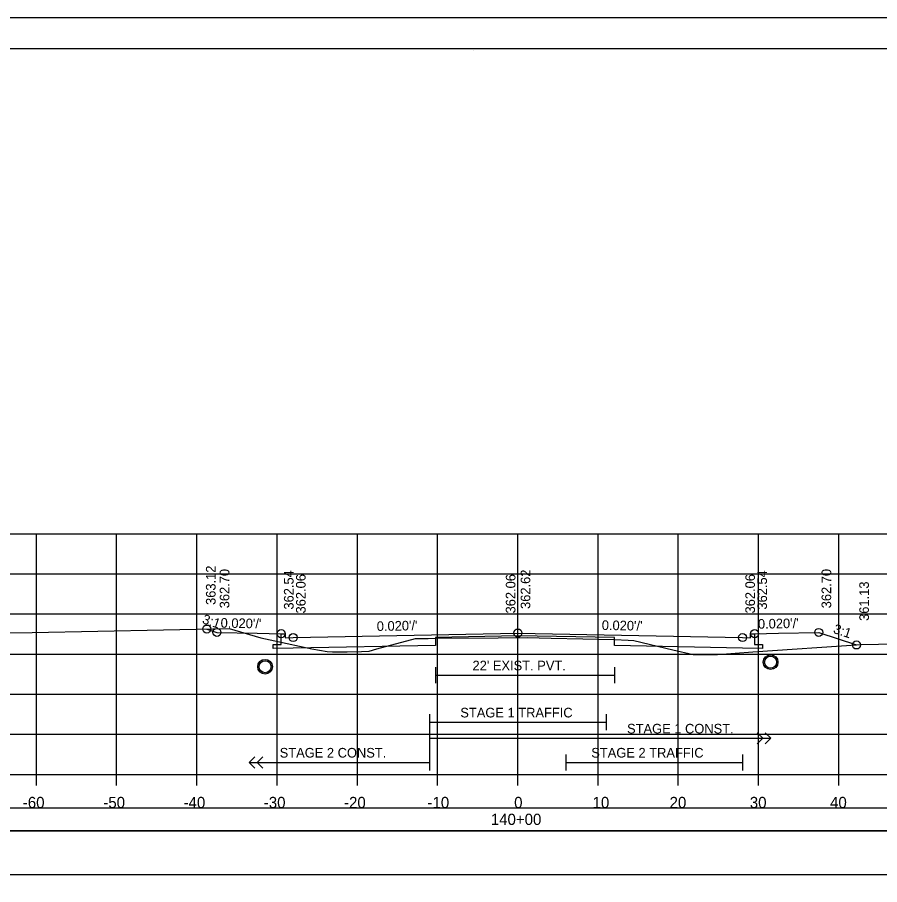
# Model space of a CAD drawing. Extents: x 1368122 to 1710785, y 373130 to 557566.
# Drawn here: x 1368626.5 to 1368734, y 378782.4 to 378890.5 of the extents above; entities that cross this region are included whole.
import ezdxf

# ---------------------------------------------------------------- set-up
doc = ezdxf.new("R2010")
doc.units = 0
for name, color, linetype in [('R_Alt Surface', 7, 'Continuous'), ('R_Axis', 7, 'Continuous'), ('R_Axis Annot', 7, 'Continuous'), ('R_Border', 7, 'Continuous'), ('R_Exist Surface', 7, 'Continuous'), ('R_Fin Surface', 7, 'Continuous'), ('R_Grid', 7, 'Continuous'), ('R_No Plot', 7, 'Continuous'), ('R_Striping', 7, 'Continuous'), ('R_Water', 7, 'Continuous'), ('R_Xsect Elev', 7, 'Continuous'), ('R_Xsect Slope', 7, 'Continuous')]:
    doc.layers.add(name, color=color, linetype=linetype)

msp = doc.modelspace()

# ---------------------------------------------------------------- linework, layer by layer
msp.add_lwpolyline([(1368539.73, 378783.62), (1368838.03, 378783.62), (1368838.03, 378789.03), (1368539.73, 378789.03)], close=True)
at = {"layer": 'R_Alt Surface'}
for points in [[(1368718.38, 378813.64), (1368718.38, 378812.3), (1368719.38, 378812.28), (1368719.38, 378811.78), (1368716.88, 378811.83), (1368700.94, 378812.15), (1368700.94, 378813.15), (1368688.88, 378813.39), (1368678.61, 378813.18), (1368678.61, 378812.18), (1368660.88, 378811.83), (1368658.38, 378811.78), (1368658.38, 378812.28), (1368659.38, 378812.3), (1368659.38, 378813.64)], [(1368678.61, 378809.47), (1368678.61, 378807.47)], [(1368700.94, 378809.47), (1368700.94, 378807.47)], [(1368678.61, 378808.47), (1368700.94, 378808.47)]]:
    msp.add_lwpolyline(points, dxfattribs=at)
msp.add_lwpolyline([(1368539.73, 378789.09), (1368838.03, 378789.09), (1368838.03, 378791.91), (1368539.73, 378791.91)], close=True, dxfattribs=at)
at = {"layer": 'R_Axis'}
for p, q in [((1368538.88, 378796.1), (1368838.88, 378796.1)), ((1368628.88, 378794.7), (1368628.88, 378796.1)), ((1368638.88, 378794.7), (1368638.88, 378796.1)), ((1368648.88, 378794.7), (1368648.88, 378796.1)), ((1368658.88, 378794.7), (1368658.88, 378796.1)), ((1368668.88, 378794.7), (1368668.88, 378796.1)), ((1368678.88, 378794.7), (1368678.88, 378796.1)), ((1368688.88, 378794.7), (1368688.88, 378796.1)), ((1368698.88, 378794.7), (1368698.88, 378796.1)), ((1368708.88, 378794.7), (1368708.88, 378796.1)), ((1368718.88, 378794.7), (1368718.88, 378796.1)), ((1368728.88, 378794.7), (1368728.88, 378796.1))]:
    msp.add_line(p, q, dxfattribs=at)
at = {"layer": 'R_Border'}
for p, q in [((1368530.88, 378886.56), (1368847.06, 378886.56)), ((1368683.4, 378886.3), (1368683.4, 378886.3)), ((1368683.4, 378886.3), (1368683.4, 378886.3))]:
    msp.add_line(p, q, dxfattribs=at)
at = {"layer": 'R_Exist Surface'}
msp.add_lwpolyline([(1368625.15, 378813.76), (1368628.35, 378813.8), (1368652.91, 378814.27), (1368656.86, 378813.11), (1368658.6, 378812.74), (1368663.2, 378811.77), (1368665.1, 378811.42), (1368665.79, 378811.39), (1368667.6, 378811.36), (1368669.38, 378811.4), (1368670.37, 378811.46), (1368671.29, 378811.74), (1368676.11, 378813.02), (1368677.72, 378813.03), (1368678.61, 378813.06), (1368686.41, 378813.13), (1368690.03, 378813.17), (1368693.04, 378813.09), (1368700.94, 378812.91), (1368702.62, 378812.82), (1368703.33, 378812.79), (1368708.19, 378811.64), (1368710.71, 378811.04), (1368711.35, 378811.03), (1368713.76, 378811.04), (1368718.17, 378811.39), (1368731.67, 378812.27), (1368738.16, 378812.4)], dxfattribs=at)
for centre in [(1368657.38, 378809.52), (1368720.38, 378810.09)]:
    msp.add_circle(centre, 0.917, dxfattribs=at)
at = {"layer": 'R_Fin Surface'}
msp.add_lwpolyline([(1368650.12, 378814.22), (1368651.38, 378813.8), (1368656.38, 378813.7), (1368659.38, 378813.64), (1368659.88, 378813.64), (1368659.88, 378813.14), (1368660.88, 378813.16), (1368688.88, 378813.72), (1368716.88, 378813.16), (1368717.88, 378813.14), (1368717.88, 378813.64), (1368718.38, 378813.64), (1368721.38, 378813.7), (1368726.38, 378813.8), (1368731.08, 378812.23)], dxfattribs=at)
at = {"layer": 'R_Grid'}
for p, q in [((1368538.88, 378826.1), (1368838.88, 378826.1)), ((1368628.88, 378796.1), (1368628.88, 378826.1)), ((1368638.88, 378796.1), (1368638.88, 378826.1)), ((1368648.88, 378796.1), (1368648.88, 378826.1)), ((1368658.88, 378796.1), (1368658.88, 378826.1)), ((1368668.88, 378796.1), (1368668.88, 378826.1)), ((1368678.88, 378796.1), (1368678.88, 378826.1)), ((1368688.88, 378796.1), (1368688.88, 378826.1)), ((1368698.88, 378796.1), (1368698.88, 378826.1)), ((1368708.88, 378796.1), (1368708.88, 378826.1)), ((1368718.88, 378796.1), (1368718.88, 378826.1)), ((1368728.88, 378796.1), (1368728.88, 378826.1)), ((1368538.88, 378821.1), (1368838.88, 378821.1)), ((1368538.88, 378816.1), (1368838.88, 378816.1)), ((1368538.88, 378811.1), (1368838.88, 378811.1)), ((1368538.88, 378806.1), (1368838.88, 378806.1)), ((1368538.88, 378801.1), (1368838.88, 378801.1)), ((1368538.88, 378796.1), (1368838.88, 378796.1))]:
    msp.add_line(p, q, dxfattribs=at)
at = {"layer": 'R_No Plot'}
msp.add_line((1368518.48, 378890.45), (1368851.81, 378890.45), dxfattribs=at)
for points in [[(1368518.47, 378890.45), (1368851.81, 378890.45), (1368851.81, 378677.11), (1368518.47, 378677.11)], [(1368764.8, 378886.56), (1368784.42, 378886.56), (1368784.42, 378876.68), (1368800.53, 378876.68), (1368823.73, 378876.68), (1368823.85, 378848.52), (1368847.06, 378848.52), (1368847.06, 378681.1), (1368530.88, 378681.1), (1368530.88, 378886.56)]]:
    msp.add_lwpolyline(points, close=True, dxfattribs=at)
for centre in [(1368650.12, 378814.22), (1368651.38, 378813.8), (1368659.38, 378813.64), (1368660.88, 378813.16), (1368688.88, 378813.72), (1368716.88, 378813.16), (1368718.38, 378813.64), (1368726.38, 378813.8), (1368731.08, 378812.23)]:
    msp.add_circle(centre, 0.5, dxfattribs=at)
at = {"layer": 'R_Striping'}
for p, q in [((1368719.42, 378800.6), (1368718.71, 378801.3)), ((1368718.71, 378799.89), (1368719.42, 378800.6)), ((1368720.42, 378800.6), (1368719.71, 378801.3)), ((1368719.71, 378799.89), (1368720.42, 378800.6)), ((1368655.38, 378797.6), (1368656.09, 378798.3)), ((1368655.38, 378797.6), (1368677.88, 378797.6)), ((1368656.09, 378796.89), (1368655.38, 378797.6)), ((1368656.38, 378797.6), (1368657.09, 378798.3)), ((1368657.09, 378796.89), (1368656.38, 378797.6))]:
    msp.add_line(p, q, dxfattribs=at)
for points in [[(1368677.88, 378803.6), (1368677.88, 378796.6)], [(1368699.88, 378803.6), (1368699.88, 378801.6)], [(1368677.88, 378802.6), (1368699.88, 378802.6)], [(1368677.88, 378800.6), (1368720.42, 378800.6)], [(1368694.88, 378798.6), (1368694.88, 378796.6)], [(1368716.88, 378798.6), (1368716.88, 378796.6)], [(1368694.88, 378797.6), (1368716.88, 378797.6)]]:
    msp.add_lwpolyline(points, dxfattribs=at)
at = {"layer": 'R_Water'}
for centre in [(1368657.38, 378809.52), (1368720.38, 378810.09)]:
    msp.add_circle(centre, 0.75, dxfattribs=at)
at = {"layer": 'R_Xsect Elev'}
msp.add_line((1368688.88, 378813.16), (1368688.88, 378823.16), dxfattribs=at)

# ---------------------------------------------------------------- texts
at = {"layer": 'R_Axis Annot'}
for s, p in [('-60', (1368627.19, 378791.9)), ('-50', (1368637.22, 378791.9)), ('-40', (1368647.22, 378791.9)), ('-30', (1368657.22, 378791.9)), ('-20', (1368667.22, 378791.9)), ('-10', (1368677.62, 378791.9)), ('0', (1368688.42, 378791.9)), ('10', (1368698.19, 378791.9)), ('20', (1368707.79, 378791.9)), ('30', (1368717.79, 378791.9)), ('40', (1368727.79, 378791.9)), ('140+00', (1368685.51, 378789.8))]:
    msp.add_text(s, height=1.4, dxfattribs=at).set_placement(p)
at = {"layer": 'R_Striping'}
for s, p in [('STAGE 1 TRAFFIC', (1368681.71, 378803.2)), ('STAGE 1 CONST.', (1368702.49, 378801.2)), ('STAGE 2 CONST.', (1368659.2, 378798.2)), ('STAGE 2 TRAFFIC', (1368698.03, 378798.2))]:
    msp.add_text(s, height=1.2, dxfattribs=at).set_placement(p)
at = {"layer": 'R_Water'}
msp.add_text("22' EXIST. PVT.", height=1.2, dxfattribs=at).set_placement((1368683.23, 378809.07))
at = {"layer": 'R_Xsect Elev'}
for s, p in [('363.12', (1368651.21, 378817.22)), ('362.70', (1368652.93, 378816.8)), ('362.54', (1368660.93, 378816.64)), ('362.62', (1368690.43, 378816.72)), ('362.54', (1368719.93, 378816.64)), ('362.70', (1368727.93, 378816.8)), ('362.06', (1368662.43, 378816.16)), ('362.06', (1368688.58, 378816.16)), ('362.06', (1368718.43, 378816.16)), ('361.13', (1368732.63, 378815.23))]:
    msp.add_text(s, height=1.2, rotation=90, dxfattribs=at).set_placement(p)
at = {"layer": 'R_Xsect Slope'}
for s, rotation, p in [('3:1', 341.5668, (1368649.46, 378814.96)), ("0.020'/'", 358.8542, (1368651.83, 378814.39)), ("0.020'/'", 1.1458, (1368671.31, 378813.97)), ("0.020'/'", 358.8542, (1368699.33, 378814.11)), ("0.020'/'", 1.1458, (1368718.81, 378814.25)), ('3:1', 341.5651, (1368728.1, 378813.75))]:
    msp.add_text(s, height=1.2, rotation=rotation, dxfattribs=at).set_placement(p)

doc.saveas('drawing.dxf')
